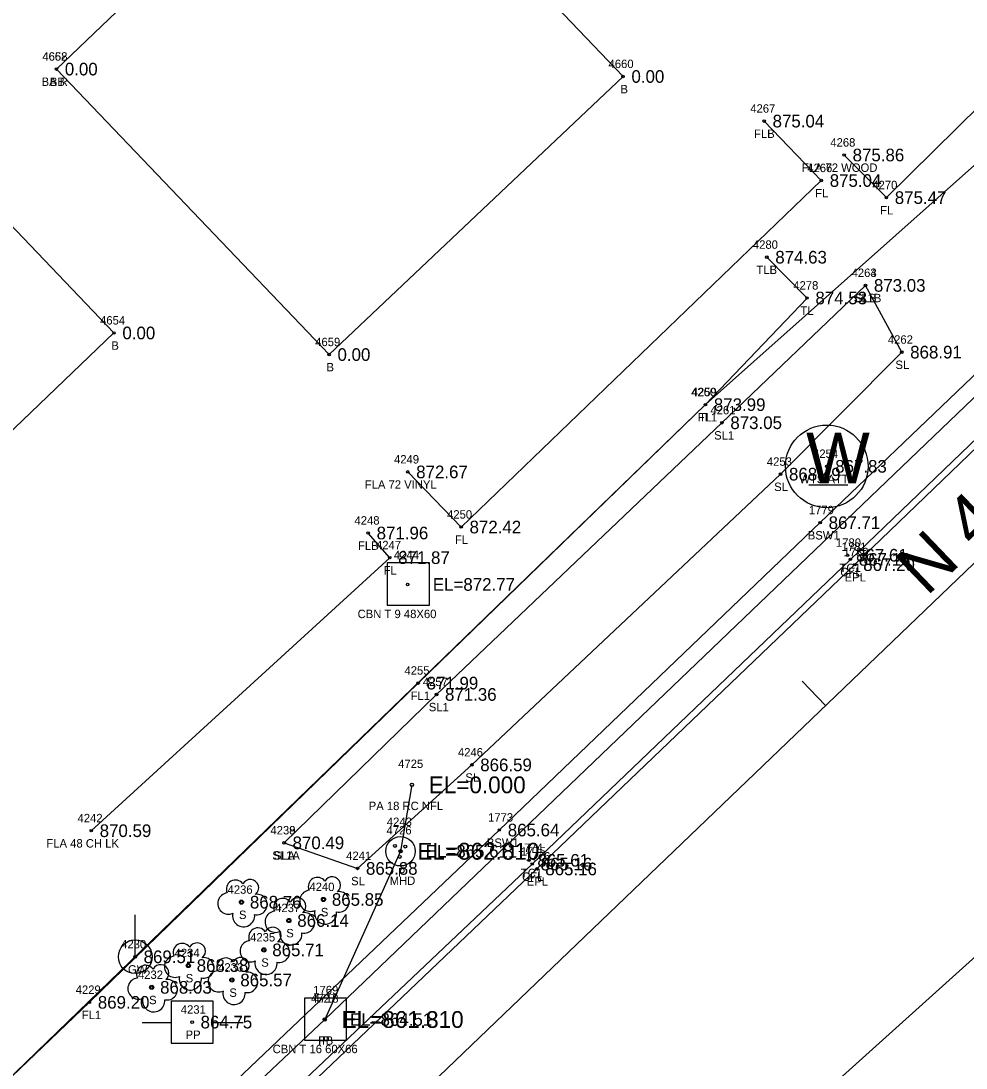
# Model space of a CAD drawing. Extents: x 1622501 to 1626664, y 1117816 to 1121579.
# Drawn here: x 1625203.2 to 1625315.5, y 1120448.8 to 1120573.2 of the extents above; entities that cross this region are included whole.
import ezdxf

# ---------------------------------------------------------------- set-up
doc = ezdxf.new("R2010")
doc.units = 0
for name, color, linetype in [('RD_EX_Bldg', 7, 'Continuous'), ('RD_EX_Bldg_txCode', 7, 'Continuous'), ('RD_EX_Conc', 7, 'Continuous'), ('RD_EX_Conc_txCode', 7, 'Continuous'), ('RD_EX_DR_Inlet', 7, 'Continuous'), ('RD_EX_DR_Inlet_txCode', 7, 'Continuous'), ('RD_EX_DR_Pipe', 7, 'Continuous'), ('RD_EX_DR_Pipe_txCode', 7, 'Continuous'), ('RD_EX_Fence_Other', 7, 'Continuous'), ('RD_EX_Fence_Other_txCode', 7, 'Continuous'), ('RD_EX_Road', 7, 'Continuous'), ('RD_EX_Road_txCode', 7, 'Continuous'), ('RD_EX_TX_Bldg_ELEV', 7, 'Continuous'), ('RD_EX_TX_Conc_ELEV', 7, 'Continuous'), ('RD_EX_TX_DR_Inlet_ELEV', 7, 'Continuous'), ('RD_EX_TX_Fence_Other_ELEV', 7, 'Continuous'), ('RD_EX_TX_Road_ELEV', 7, 'Continuous'), ('RD_EX_TX_UT_ELEV', 7, 'Continuous'), ('RD_EX_TX_VEG_ELEV', 7, 'Continuous'), ('RD_EX_UT', 7, 'Continuous'), ('RD_EX_UT_txCode', 7, 'Continuous'), ('RD_EX_VEG', 7, 'Continuous'), ('RD_EX_VEG_txCode', 7, 'Continuous'), ('RD_HC_Cl', 7, 'Continuous'), ('RD_HC_Data', 7, 'Continuous'), ('RD_HC_Data_Tic', 7, 'Continuous'), ('RD_HC_Survey_ELEV', 7, 'Continuous'), ('RD_SMD_Locator', 7, 'Continuous'), ('RD_TX_Pipe_ElevEX', 7, 'Continuous')]:
    doc.layers.add(name, color=color, linetype=linetype)

msp = doc.modelspace()

# ---------------------------------------------------------------- linework, layer by layer
at = {"layer": 'RD_EX_Bldg'}
for points in [[(1625207.45, 1120567.5), (1625239.85, 1120533.58), (1625274.78, 1120566.62), (1625242.21, 1120600.71), (1625207.45, 1120567.5)], [(1625182.77, 1120506), (1625214.29, 1120536.15), (1625193.56, 1120557.83), (1625162.03, 1120527.68), (1625182.77, 1120506)]]:
    msp.add_lwpolyline(points, dxfattribs=at)
at = {"layer": 'RD_EX_Conc'}
for points in [[(1624897.38, 1120127.59), (1624903.7, 1120133.25), (1624939.77, 1120167.41), (1624977.14, 1120202.76), (1625013.59, 1120237.14), (1625049.49, 1120270.84), (1625084.28, 1120303.48), (1625121.79, 1120338.74), (1625157.61, 1120372.54), (1625193.03, 1120405.9), (1625230.27, 1120441.11), (1625263.99, 1120473.05), (1625301.8, 1120509.25), (1625336.15, 1120542.22), (1625372.25, 1120576.99), (1625405.36, 1120609.31), (1625409.32, 1120614.52), (1625412.46, 1120620.32), (1625414.42, 1120627.02), (1625414.97, 1120636.14), (1625412.91, 1120644.37), (1625411.04, 1120648.09), (1625399.27, 1120667.19)], [(1624899.89, 1120137.53), (1624936.24, 1120171.7), (1624973.26, 1120206.73), (1625009.73, 1120241.18), (1625045.82, 1120275.1), (1625080.72, 1120307.72), (1625118.03, 1120342.85), (1625154.46, 1120377.15), (1625189.45, 1120410.1), (1625226.4, 1120445.05), (1625260.08, 1120477.09), (1625298.21, 1120513.61), (1625332.49, 1120546.41), (1625368.4, 1120581), (1625401.3, 1120613.09), (1625404.62, 1120617.81), (1625407.29, 1120622.41), (1625408.96, 1120627.09), (1625409.26, 1120635.88), (1625414.41, 1120636.08)]]:
    msp.add_lwpolyline(points, dxfattribs=at)
at = {"layer": 'RD_EX_DR_Inlet'}
for p, q in [((1625251.77, 1120503.82), (1625251.77, 1120508.82)), ((1625241.93, 1120452.12), (1625241.93, 1120457.12))]:
    msp.add_line(p, q, dxfattribs=at)
for points in [[(1625251.77, 1120503.82), (1625251.77, 1120508.82), (1625246.77, 1120508.82), (1625246.77, 1120503.82)], [(1625241.93, 1120452.12), (1625241.93, 1120457.12), (1625236.93, 1120457.12), (1625236.93, 1120452.12)]]:
    msp.add_lwpolyline(points, close=True, dxfattribs=at)
for centre, radius in [((1625248.34, 1120474.57), 1.75), ((1625247.67, 1120475.2), 0.175), ((1625248.9, 1120475.13), 0.175), ((1625248.25, 1120473.9), 0.175)]:
    msp.add_circle(centre, radius, dxfattribs=at)
at = {"layer": 'RD_EX_DR_Pipe'}
for points in [[(1625495.16, 1120700.17), (1625478.48, 1120693.94), (1625478.48, 1120693.94), (1625401.27, 1120618.61), (1625386.85, 1120595.89), (1625386.85, 1120595.89), (1625239.34, 1120454.58), (1625067.49, 1120292.51), (1624913.32, 1120147.08), (1624906.32, 1120142.58), (1624803.57, 1120043.73), (1624612.21, 1119870.34), (1624528.3, 1119793.12)], [(1625249.69, 1120482.46), (1625248.34, 1120474.57), (1625239.34, 1120454.58)]]:
    msp.add_lwpolyline(points, dxfattribs=at)
at = {"layer": 'RD_EX_Fence_Other'}
for points in [[(1624882.11, 1120146.41), (1624922.83, 1120188.17), (1624952.58, 1120216.9), (1624993.86, 1120256.56), (1625030.93, 1120289.64), (1625069.58, 1120326), (1625106.79, 1120358.46), (1625145.39, 1120394.48), (1625163.87, 1120411), (1625180.05, 1120426.7), (1625211.37, 1120456.62), (1625250.44, 1120494.55), (1625284.57, 1120527.63), (1625318.69, 1120557.98), (1625317.76, 1120559.82), (1625354.44, 1120595.49), (1625389.43, 1120629.69)], [(1625301.06, 1120557.29), (1625306.07, 1120552.23), (1625342.45, 1120588.14), (1625339.39, 1120591.56)], [(1625249.2, 1120519.64), (1625255.54, 1120513.09), (1625298.34, 1120554.26), (1625291.55, 1120561.32)], [(1625211.59, 1120477.01), (1625247.06, 1120509.45), (1625244.5, 1120512.38)]]:
    msp.add_lwpolyline(points, dxfattribs=at)
at = {"layer": 'RD_EX_Road'}
for points in [[(1625193.61, 1120405.27), (1625230.89, 1120440.45), (1625264.54, 1120472.47), (1625302.32, 1120508.62), (1625336.71, 1120541.71), (1625372.74, 1120576.32), (1625405.89, 1120608.62), (1625410, 1120614.05), (1625413.22, 1120619.88), (1625415.32, 1120626.89), (1625415.74, 1120636.2), (1625413.75, 1120644.59), (1625411.82, 1120648.58), (1625399.98, 1120667.63), (1625382.55, 1120696.16), (1625366.98, 1120721.11), (1625360.43, 1120729.15), (1625352.16, 1120734.41)], [(1625181.69, 1120345.9), (1625220.31, 1120377.13), (1625258.03, 1120409.29), (1625294.92, 1120442.52), (1625332.15, 1120475.99), (1625369.41, 1120508.93), (1625406.05, 1120541.99), (1625433.22, 1120564.13), (1625448.7, 1120570.32), (1625464.82, 1120570.79), (1625476.01, 1120566.13), (1625482.04, 1120560.48), (1625485.22, 1120563.72), (1625509.39, 1120543.44), (1625527.32, 1120530.91), (1625550.79, 1120521.99), (1625574.31, 1120522.53), (1625598.59, 1120533.3), (1625630.48, 1120557.04)]]:
    msp.add_lwpolyline(points, dxfattribs=at)
at = {"layer": 'RD_EX_UT'}
for p, q in [((1625296.87, 1120518.09), (1625301.49, 1120518.09)), ((1625216.81, 1120462.03), (1625216.81, 1120467.03)), ((1625226.07, 1120456.77), (1625221.07, 1120456.77)), ((1625221.07, 1120456.77), (1625221.07, 1120451.77)), ((1625226.07, 1120451.77), (1625226.07, 1120456.77)), ((1625217.64, 1120454.21), (1625221.1, 1120454.21)), ((1625226, 1120454.21), (1625229.64, 1120454.21)), ((1625221.07, 1120451.77), (1625226.07, 1120451.77))]:
    msp.add_line(p, q, dxfattribs=at)
for centre, radius in [((1625298.99, 1120520.3), 4.91), ((1625216.81, 1120462.03), 2)]:
    msp.add_circle(centre, radius, dxfattribs=at)
at = {"layer": 'RD_EX_VEG'}
for points in [[(1624992.75, 1120261.44), (1624994.01, 1120256.48), (1625045.59, 1120300.87), (1625059.12, 1120303.27), (1625063.51, 1120321.98), (1625105.34, 1120359.8), (1625167.77, 1120414.63), (1625284.57, 1120527.63), (1625296.64, 1120540.3), (1625291.87, 1120545.15)], [(1625234.51, 1120475.57), (1625243.23, 1120472.53), (1625256.81, 1120484.83), (1625293.5, 1120519.37), (1625307.9, 1120533.87), (1625303.59, 1120541.8)], [(1625234.51, 1120475.57), (1625252.62, 1120493.2), (1625286.53, 1120525.48), (1625303.59, 1120541.8)]]:
    msp.add_lwpolyline(points, dxfattribs=at)
for centre in [(1625229.44, 1120468.52), (1625239.18, 1120468.84), (1625235.07, 1120466.34), (1625232.1, 1120462.85), (1625223.12, 1120460.99), (1625218.77, 1120458.4), (1625228.3, 1120459.27)]:
    msp.add_circle(centre, 0.25, dxfattribs=at)
for centre, radius, start, end in [((1625228.72, 1120470.07), 1.08, 34.9763, 204.756), ((1625230.49, 1120470.22), 0.995, 308.7626, 152.0467), ((1625238.46, 1120470.39), 1.08, 34.9763, 204.756), ((1625240.23, 1120470.54), 0.995, 308.7626, 152.0467), ((1625227.88, 1120468.36), 1.26, 96.4518, 294.734), ((1625237.62, 1120468.68), 1.26, 96.4518, 294.734), ((1625241.02, 1120468.56), 1.22, 256.5667, 98.1046), ((1625231.28, 1120468.24), 1.22, 256.5667, 98.1046), ((1625234.35, 1120467.89), 1.08, 34.9763, 204.756), ((1625236.11, 1120468.04), 0.995, 308.7626, 152.0467), ((1625229.69, 1120466.92), 1.32, 166.8827, 5.7589), ((1625233.5, 1120466.19), 1.26, 96.4518, 294.734), ((1625236.91, 1120466.06), 1.22, 256.5667, 98.1046), ((1625239.43, 1120467.24), 1.32, 166.8827, 5.7589), ((1625231.38, 1120464.39), 1.08, 34.9763, 204.756), ((1625233.15, 1120464.55), 0.995, 308.7626, 152.0467), ((1625235.31, 1120464.75), 1.32, 166.8827, 5.7589), ((1625222.4, 1120462.54), 1.08, 34.9763, 204.756), ((1625224.16, 1120462.69), 0.995, 308.7626, 152.0467), ((1625230.54, 1120462.69), 1.26, 96.4518, 294.734), ((1625233.94, 1120462.57), 1.22, 256.5667, 98.1046), ((1625221.55, 1120460.84), 1.26, 96.4518, 294.734), ((1625218.05, 1120459.95), 1.08, 34.9763, 204.756), ((1625219.81, 1120460.1), 0.995, 308.7626, 152.0467), ((1625224.96, 1120460.71), 1.22, 256.5667, 98.1046), ((1625227.58, 1120460.81), 1.08, 34.9763, 204.756), ((1625229.35, 1120460.97), 0.995, 308.7626, 152.0467), ((1625232.35, 1120461.25), 1.32, 166.8827, 5.7589), ((1625223.36, 1120459.4), 1.32, 166.8827, 5.7589), ((1625226.74, 1120459.11), 1.26, 96.4518, 294.734), ((1625230.14, 1120458.99), 1.22, 256.5667, 98.1046), ((1625217.2, 1120458.25), 1.26, 96.4518, 294.734), ((1625220.61, 1120458.12), 1.22, 256.5667, 98.1046), ((1625219.01, 1120456.8), 1.32, 166.8827, 5.7589), ((1625228.55, 1120457.67), 1.32, 166.8827, 5.7589)]:
    msp.add_arc(centre, radius, start, end, dxfattribs=at)
at = {"layer": 'RD_HC_Cl'}
msp.add_line((1625124.67, 1120324.94), (1625539.12, 1120722.16), dxfattribs=at)
at = {"layer": 'RD_HC_Data_Tic'}
msp.add_line((1625298.85, 1120491.87), (1625296.08, 1120494.76), dxfattribs=at)
at = {"layer": 'RD_SMD_Locator'}
for centre, radius in [((1625207.45, 1120567.5), 0.15), ((1625207.45, 1120567.5), 0.15), ((1625274.78, 1120566.62), 0.15), ((1625291.55, 1120561.32), 0.15), ((1625301.06, 1120557.29), 0.15), ((1625298.34, 1120554.26), 0.15), ((1625306.07, 1120552.23), 0.15), ((1625291.87, 1120545.15), 0.15), ((1625303.59, 1120541.8), 0.15), ((1625303.59, 1120541.8), 0.15), ((1625296.64, 1120540.3), 0.15), ((1625214.29, 1120536.15), 0.15), ((1625239.85, 1120533.58), 0.15), ((1625307.9, 1120533.87), 0.15), ((1625284.57, 1120527.63), 0.15), ((1625284.57, 1120527.63), 0.15), ((1625286.53, 1120525.48), 0.15), ((1625249.2, 1120519.64), 0.15), ((1625293.5, 1120519.37), 0.15), ((1625298.99, 1120520.3), 0.15), ((1625255.54, 1120513.09), 0.15), ((1625298.21, 1120513.61), 0.15), ((1625244.5, 1120512.38), 0.15), ((1625247.06, 1120509.45), 0.15), ((1625301.47, 1120509.74), 0.15), ((1625301.8, 1120509.25), 0.15), ((1625302.32, 1120508.62), 0.15), ((1625249.18, 1120506.27), 0.15), ((1625250.44, 1120494.55), 0.15), ((1625252.62, 1120493.2), 0.15), ((1625256.81, 1120484.83), 0.15), ((1625249.69, 1120482.46), 0.2), ((1625211.59, 1120477.01), 0.15), ((1625260.08, 1120477.09), 0.15), ((1625234.51, 1120475.57), 0.15), ((1625234.51, 1120475.57), 0.15), ((1625248.34, 1120474.57), 0.2), ((1625248.34, 1120474.57), 0.15), ((1625263.6, 1120473.49), 0.15), ((1625243.23, 1120472.53), 0.15), ((1625263.99, 1120473.05), 0.15), ((1625264.54, 1120472.47), 0.15), ((1625229.44, 1120468.52), 0.15), ((1625239.18, 1120468.84), 0.15), ((1625235.07, 1120466.34), 0.15), ((1625216.81, 1120462.03), 0.15), ((1625232.1, 1120462.85), 0.15), ((1625223.12, 1120460.99), 0.15), ((1625218.77, 1120458.4), 0.15), ((1625228.3, 1120459.27), 0.15), ((1625211.37, 1120456.62), 0.15), ((1625239.34, 1120454.58), 0.2), ((1625239.34, 1120454.58), 0.2), ((1625239.34, 1120454.58), 0.15), ((1625223.58, 1120454.27), 0.15)]:
    msp.add_circle(centre, radius, dxfattribs=at)

# ---------------------------------------------------------------- texts
at = {"layer": 'RD_EX_Bldg_txCode'}
for s, p in [('4662', (1625205.77, 1120568.5)), ('4658', (1625205.79, 1120568.5)), ('4660', (1625273.06, 1120567.62)), ('BA R', (1625205.69, 1120565.5)), ('BB', (1625206.67, 1120565.5)), ('B', (1625274.47, 1120564.62)), ('4654', (1625212.64, 1120537.15)), ('4659', (1625238.2, 1120534.58)), ('B', (1625213.98, 1120534.15)), ('B', (1625239.54, 1120531.58))]:
    msp.add_text(s, height=1, dxfattribs=at).set_placement(p)
at = {"layer": 'RD_EX_Conc_txCode'}
for s, p in [('1779', (1625296.86, 1120514.61)), ('BSW1', (1625296.73, 1120511.61)), ('1780', (1625300.08, 1120510.74)), ('1781', (1625300.74, 1120510.25)), ('TC1', (1625300.51, 1120507.74)), ('CFL', (1625300.59, 1120507.25)), ('1773', (1625258.74, 1120478.09)), ('BSW1', (1625258.6, 1120475.09)), ('1774', (1625262.26, 1120474.49)), ('1775', (1625262.64, 1120474.05)), ('TC1', (1625262.64, 1120471.49)), ('CFL', (1625262.78, 1120471.05))]:
    msp.add_text(s, height=1, dxfattribs=at).set_placement(p)
at = {"layer": 'RD_EX_DR_Inlet_txCode'}
for s, p in [('4244', (1625247.55, 1120509.27)), ('CBN T 9 48X60', (1625243.24, 1120502.27)), ('4243', (1625246.71, 1120477.57)), ('MHD', (1625247.05, 1120470.57)), ('1769', (1625237.97, 1120457.58)), ('CBN T 16 60X66', (1625233.14, 1120450.58))]:
    msp.add_text(s, height=1, dxfattribs=at).set_placement(p)
at = {"layer": 'RD_EX_DR_Pipe_txCode'}
for s, p in [('4725', (1625248.06, 1120484.46)), ('PA 18 RC NFL', (1625244.56, 1120479.46)), ('4726', (1625246.68, 1120476.57)), ('P', (1625248.03, 1120471.57)), ('4727', (1625237.71, 1120456.58)), ('4718', (1625237.99, 1120456.58)), ('PB', (1625238.56, 1120451.58)), ('P', (1625239.03, 1120451.58))]:
    msp.add_text(s, height=1, dxfattribs=at).set_placement(p)
at = {"layer": 'RD_EX_Fence_Other_txCode'}
for s, p in [('4267', (1625289.9, 1120562.32)), ('FLB', (1625290.35, 1120559.32)), ('4268', (1625299.41, 1120558.29)), ('FLA 72 WOOD', (1625296.02, 1120555.29)), ('4266', (1625296.67, 1120555.26)), ('4270', (1625304.4, 1120553.23)), ('FL', (1625297.61, 1120552.26)), ('FL', (1625305.33, 1120550.23)), ('4259', (1625282.94, 1120528.63)), ('FL1', (1625283.67, 1120525.63)), ('4249', (1625247.57, 1120520.64)), ('FLA 72 VINYL', (1625244.09, 1120517.64)), ('4248', (1625242.87, 1120513.38)), ('4250', (1625253.87, 1120514.09)), ('FL', (1625254.81, 1120511.09)), ('FLB', (1625243.29, 1120510.38)), ('4247', (1625245.43, 1120510.45)), ('FL', (1625246.33, 1120507.45)), ('4255', (1625248.81, 1120495.55)), ('FL1', (1625249.54, 1120492.55)), ('4242', (1625209.96, 1120478.01)), ('FLA 48 CH LK', (1625206.26, 1120475.01)), ('4229', (1625209.74, 1120457.62)), ('FL1', (1625210.47, 1120454.62))]:
    msp.add_text(s, height=1, dxfattribs=at).set_placement(p)
at = {"layer": 'RD_EX_Road_txCode'}
for s, p in [('1782', (1625300.97, 1120509.62)), ('EPL', (1625301.11, 1120506.62)), ('1776', (1625263.17, 1120473.47)), ('EPL', (1625263.34, 1120470.47))]:
    msp.add_text(s, height=1, dxfattribs=at).set_placement(p)
at = {"layer": 'RD_EX_TX_Bldg_ELEV'}
for p in [(1625208.45, 1120566.75), (1625208.45, 1120566.75), (1625275.78, 1120565.87), (1625215.29, 1120535.4), (1625240.85, 1120532.83)]:
    msp.add_text('0.00', height=1.5, dxfattribs=at).set_placement(p)
at = {"layer": 'RD_EX_TX_Conc_ELEV'}
for s, p in [('867.71', (1625299.21, 1120512.86)), ('867.61', (1625302.47, 1120508.99)), ('867.18', (1625302.8, 1120508.5)), ('865.64', (1625261.08, 1120476.34)), ('865.61', (1625264.6, 1120472.74)), ('865.16', (1625264.99, 1120472.3))]:
    msp.add_text(s, height=1.5, dxfattribs=at).set_placement(p)
at = {"layer": 'RD_EX_TX_DR_Inlet_ELEV'}
for s, p in [('EL=872.77', (1625252.18, 1120505.52)), ('EL=865.611', (1625251.34, 1120473.82)), ('EL=864.51', (1625242.34, 1120453.83))]:
    msp.add_text(s, height=1.5, dxfattribs=at).set_placement(p)
at = {"layer": 'RD_EX_TX_Fence_Other_ELEV'}
for s, p in [('875.04', (1625292.55, 1120560.57)), ('875.86', (1625302.06, 1120556.54)), ('875.04', (1625299.34, 1120553.51)), ('875.47', (1625307.07, 1120551.48)), ('873.99', (1625285.57, 1120526.88)), ('872.67', (1625250.2, 1120518.89)), ('871.96', (1625245.5, 1120511.63)), ('872.42', (1625256.54, 1120512.34)), ('871.87', (1625248.06, 1120508.7)), ('871.99', (1625251.44, 1120493.8)), ('870.59', (1625212.59, 1120476.26)), ('869.20', (1625212.37, 1120455.87))]:
    msp.add_text(s, height=1.5, dxfattribs=at).set_placement(p)
at = {"layer": 'RD_EX_TX_Road_ELEV'}
for s, p in [('867.20', (1625303.32, 1120507.87)), ('865.16', (1625265.54, 1120471.72))]:
    msp.add_text(s, height=1.5, dxfattribs=at).set_placement(p)
at = {"layer": 'RD_EX_TX_UT_ELEV'}
for s, p in [('867.83', (1625299.99, 1120519.55)), ('869.51', (1625217.81, 1120461.28))]:
    msp.add_text(s, height=1.5, dxfattribs=at).set_placement(p)
at = {"layer": 'RD_EX_TX_VEG_ELEV'}
for s, p in [('874.63', (1625292.87, 1120544.4)), ('873.03', (1625304.59, 1120541.05)), ('873.03', (1625304.59, 1120541.05)), ('874.53', (1625297.64, 1120539.55)), ('868.91', (1625308.9, 1120533.12)), ('873.99', (1625285.57, 1120526.88)), ('873.05', (1625287.53, 1120524.73)), ('868.49', (1625294.5, 1120518.62)), ('871.36', (1625253.62, 1120492.45)), ('866.59', (1625257.81, 1120484.08)), ('870.49', (1625235.51, 1120474.82)), ('870.49', (1625235.51, 1120474.82)), ('865.88', (1625244.23, 1120471.78)), ('865.85', (1625240.18, 1120468.09)), ('868.76', (1625230.44, 1120467.77)), ('866.14', (1625236.07, 1120465.59)), ('865.71', (1625233.1, 1120462.1)), ('868.38', (1625224.12, 1120460.24)), ('865.57', (1625229.3, 1120458.52)), ('868.03', (1625219.77, 1120457.65))]:
    msp.add_text(s, height=1.5, dxfattribs=at).set_placement(p)
at = {"layer": 'RD_EX_UT'}
msp.add_text('W', height=6, dxfattribs=at).set_placement((1625296.53, 1120518.3))
at = {"layer": 'RD_EX_UT_txCode'}
for s, p in [('4254', (1625297.36, 1120521.3)), ('WTS ATT', (1625295.73, 1120518.3)), ('4230', (1625215.14, 1120463.03)), ('GW', (1625215.96, 1120460.03)), ('4231', (1625222.23, 1120455.27)), ('PP', (1625222.8, 1120452.27))]:
    msp.add_text(s, height=1, dxfattribs=at).set_placement(p)
at = {"layer": 'RD_EX_VEG_txCode'}
for s, p in [('4280', (1625290.21, 1120546.15)), ('TLB', (1625290.63, 1120543.15)), ('4263', (1625301.94, 1120542.8)), ('4264', (1625301.94, 1120542.8)), ('4278', (1625295.01, 1120541.3)), ('SL1B', (1625302.2, 1120539.8)), ('SLB', (1625302.37, 1120539.8)), ('TL', (1625295.87, 1120538.3)), ('4262', (1625306.25, 1120534.87)), ('SL', (1625307.15, 1120531.87)), ('4260', (1625282.87, 1120528.63)), ('4261', (1625285.16, 1120526.48)), ('TL', (1625283.8, 1120525.63)), ('SL1', (1625285.61, 1120523.48)), ('4253', (1625291.87, 1120520.37)), ('SL', (1625292.74, 1120517.37)), ('4257', (1625250.99, 1120494.2)), ('SL1', (1625251.7, 1120491.2)), ('4246', (1625255.16, 1120485.83)), ('SL', (1625256.05, 1120482.83)), ('4238', (1625232.88, 1120476.57)), ('4239', (1625232.88, 1120476.57)), ('SL1A', (1625233.1, 1120473.57)), ('SLA', (1625233.27, 1120473.57)), ('4241', (1625241.88, 1120473.53)), ('4240', (1625237.51, 1120469.84)), ('SL', (1625242.47, 1120470.53)), ('4236', (1625227.79, 1120469.52)), ('4237', (1625233.44, 1120467.34)), ('S', (1625229.14, 1120466.52)), ('S', (1625238.87, 1120466.84)), ('4235', (1625230.47, 1120463.85)), ('S', (1625234.76, 1120464.34)), ('4234', (1625221.49, 1120461.99)), ('4233', (1625226.67, 1120460.27)), ('S', (1625231.79, 1120460.85)), ('4232', (1625217.14, 1120459.4)), ('S', (1625222.81, 1120458.99)), ('S', (1625218.46, 1120456.4)), ('S', (1625228, 1120457.27))]:
    msp.add_text(s, height=1, dxfattribs=at).set_placement(p)
at = {"layer": 'RD_HC_Data'}
msp.add_text('N 46%%d 12\' 58" E', height=6, rotation=43.7838, dxfattribs=at).set_placement((1625310.86, 1120504.77))
at = {"layer": 'RD_HC_Survey_ELEV'}
msp.add_text('864.75', height=1.5, dxfattribs=at).set_placement((1625224.58, 1120453.52))
at = {"layer": 'RD_TX_Pipe_ElevEX'}
for s, p in [('EL=0.000', (1625251.69, 1120481.46)), ('EL=862.810', (1625250.34, 1120473.57)), ('EL=861.310', (1625241.34, 1120453.58)), ('EL=861.810', (1625241.34, 1120453.58))]:
    msp.add_text(s, height=2, dxfattribs=at).set_placement(p)

doc.saveas('drawing.dxf')
